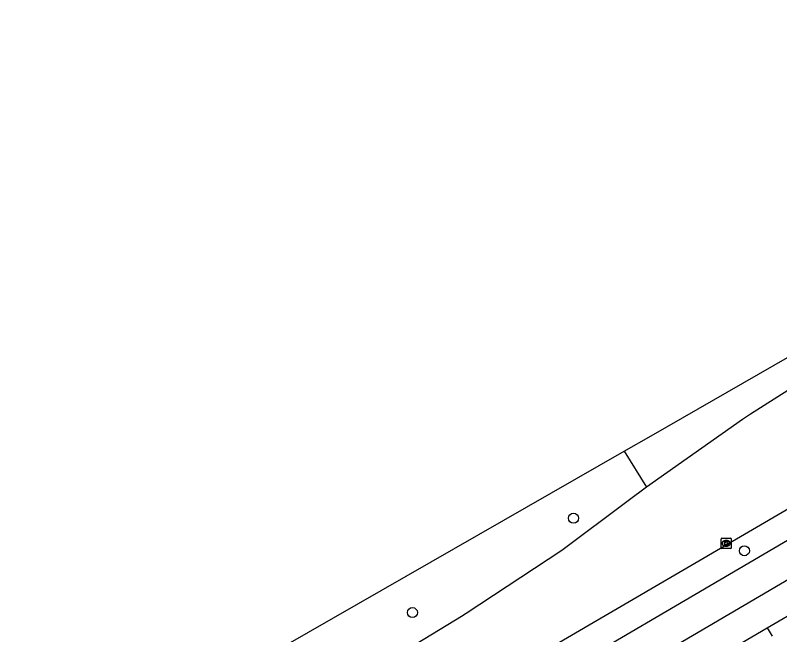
# Model space of a CAD drawing. Extents: x 158838 to 160074, y 386376 to 387776.
# Drawn here: x 159149.7 to 159224, y 387419.8 to 387480.1 of the extents above; entities that cross this region are included whole.
import ezdxf

# ---------------------------------------------------------------- set-up
doc = ezdxf.new("R2010")
doc.units = 0
for name, color, linetype in [('IMGEO_Berm_groen', 7, 'Continuous'), ('IMGEO_Boom', 7, 'Continuous'), ('IMGEO_Fietspad_gesloten', 7, 'Continuous'), ('IMGEO_Kolk', 7, 'Continuous'), ('IMGEO_Rijbaan_lokaal_gesloten', 7, 'Continuous'), ('IMGEO_Voetpad_open', 7, 'Continuous')]:
    doc.layers.add(name, color=color, linetype=linetype)

msp = doc.modelspace()

# ---------------------------------------------------------------- linework, layer by layer
at = {"layer": 'IMGEO_Berm_groen'}
msp.add_lwpolyline([(159208.869, 387437.673), (159211.034, 387434.191)], dxfattribs=at)
at = {"layer": 'IMGEO_Boom'}
for centre in [(159203.948, 387431.162), (159220.557, 387428.001), (159188.294, 387421.99)]:
    msp.add_circle(centre, 0.489, dxfattribs=at)
at = {"layer": 'IMGEO_Fietspad_gesloten'}
for points in [[(159149.704, 387380.694), (159150.347, 387381.186), (159166.672, 387389.456), (159181.304, 387398.214), (159200.446, 387410.929), (159304.411, 387471.978), (159321.929, 387480.06)], [(159306.495, 387476.448), (159302.53, 387474.611), (159202.444, 387415.92), (159197.473, 387412.424), (159184.051, 387402.747), (159179.789, 387399.908)]]:
    msp.add_lwpolyline(points, dxfattribs=at)
at = {"layer": 'IMGEO_Kolk'}
for p, q in [((159218.289, 387428.292), (159218.289, 387429.144)), ((159218.364, 387429.218), (159219.216, 387429.218)), ((159218.777, 387428.998), (159218.802, 387428.998)), ((159219.29, 387429.144), (159219.29, 387428.292)), ((159219.216, 387428.218), (159218.364, 387428.218)), ((159218.8, 387428.438), (159218.775, 387428.438))]:
    msp.add_line(p, q, dxfattribs=at)
for points in [[(159218.289, 387428.292), (159218.289, 387429.144)], [(159218.364, 387429.218), (159219.216, 387429.218)], [(159218.61, 387428.918), (159218.733, 387428.918), (159218.733, 387428.767), (159218.863, 387428.918), (159219.027, 387428.918), (159218.881, 387428.767), (159219.034, 387428.518), (159218.882, 387428.518), (159218.797, 387428.682), (159218.733, 387428.615), (159218.733, 387428.518), (159218.61, 387428.518), (159218.61, 387428.918)], [(159219.29, 387429.144), (159219.29, 387428.292)], [(159219.216, 387428.218), (159218.364, 387428.218)]]:
    msp.add_lwpolyline(points, dxfattribs=at)
for centre, start, end in [((159218.366, 387429.142), 91.55205, 178.44795), ((159218.366, 387429.142), 91.55205, 178.44795), ((159219.214, 387429.142), 1.55205, 88.44795), ((159219.214, 387429.142), 1.55205, 88.44795), ((159218.366, 387428.294), 181.55205, 268.44795), ((159218.366, 387428.294), 181.55205, 268.44795), ((159219.214, 387428.294), 271.55205, 358.44795), ((159219.214, 387428.294), 271.55205, 358.44795)]:
    msp.add_arc(centre, 0.0765, start, end, dxfattribs=at)
for centre, major_axis, ratio, start_param, end_param in [((159218.776, 387428.718), (-0.387, 0.002), 0.722429, 4.712389, 7.853982), ((159218.801, 387428.718), (-0.39, 0.002), 0.717154, 1.570796, 4.712389)]:
    msp.add_ellipse(centre, major_axis=major_axis, ratio=ratio, start_param=start_param, end_param=end_param, dxfattribs=at)
at = {"layer": 'IMGEO_Rijbaan_lokaal_gesloten'}
for points in [[(159190.265, 387411.767), (159201.818, 387418.649), (159298.865, 387475.326)], [(159208.869, 387437.673), (159211.49, 387439.174), (159251.704, 387462.295)], [(159252.855, 387460.324), (159242.554, 387454.379), (159233.858, 387449.097), (159226.112, 387444.417), (159221.15, 387441.27), (159220.363, 387440.763), (159211.034, 387434.191)], [(159164.543, 387412.263), (159173.556, 387417.445), (159208.869, 387437.673)], [(159211.034, 387434.191), (159209.275, 387432.839), (159202.806, 387428.025), (159193.533, 387421.89), (159193.065, 387421.61), (159187.255, 387418.091), (159168.66, 387406.981), (159160.352, 387402.226), (159157.947, 387400.781)]]:
    msp.add_lwpolyline(points, dxfattribs=at)
at = {"layer": 'IMGEO_Voetpad_open'}
for points in [[(159222.781, 387420.499), (159224.725, 387421.639)], [(159149.879, 387377.204), (159179.519, 387395.031), (159202.774, 387408.77), (159222.781, 387420.499)], [(159222.781, 387420.499), (159223.258, 387419.712)]]:
    msp.add_lwpolyline(points, dxfattribs=at)

doc.saveas('drawing.dxf')
